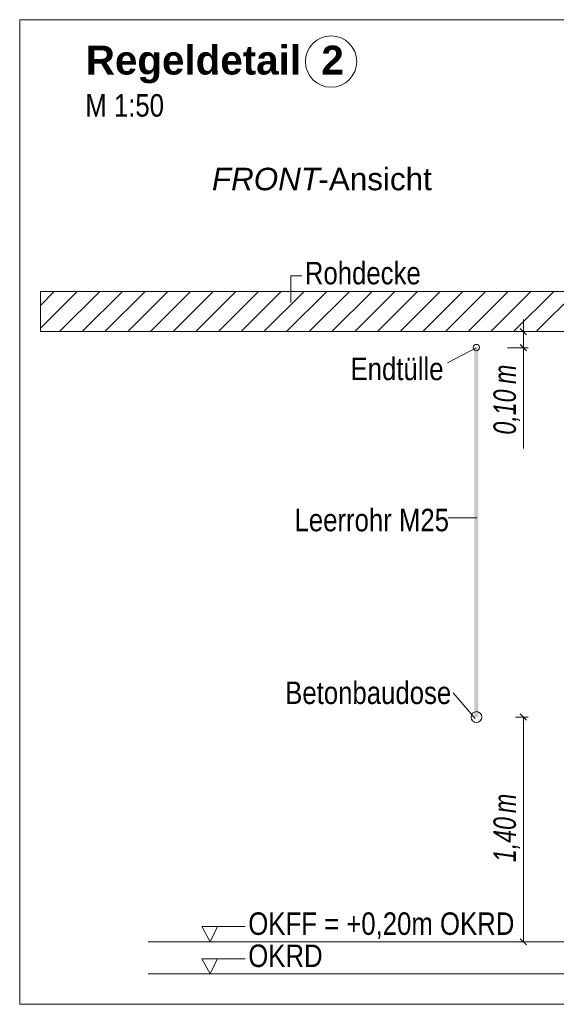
# Model space of a CAD drawing. Extents: x -720 to 300, y 62 to 1162.
# Tile 273 of 278: x 181 to 214, y 987 to 1048. Entities that reach past the tile are written whole.
import ezdxf
from ezdxf.lldxf.tags import DXFTag

# ---------------------------------------------------------------- set-up
doc = ezdxf.new("R2010")
doc.units = 0
doc.layers.get('0').update_dxf_attribs({"lineweight": 13})
for name, color, linetype, lineweight, true_color in [('E_Aussparung Bemaßung-A06G942T8I', 5, 'Continuous', 9, 0x0000ff), ('E_Betonbaudose', 1, 'Continuous', 13, 0xff0000), ('E_Detail_Beschriftung', 7, 'Continuous', 13, 0x009900), ('E_Detail_Wandschraffur', 7, 'Continuous', 5, 0xc0c0c0), ('E_Leerrohr Beschriftung', 1, 'Continuous', 9, 0xff0000)]:
    doc.layers.add(name, color=color, linetype=linetype, lineweight=lineweight, true_color=true_color)
doc.layers.add('E_Detail_Linie_Text_Bem', color=7, linetype='Continuous', lineweight=13)
doc.styles.get("Standard").update_dxf_attribs({"font": 'ARIALN.TTF'})
tags = doc.linetypes.add('fein_strichliert', pattern=[4, 1, -2, 1]).pattern_tags.tags
tags[8:9] = [DXFTag(74, 4), DXFTag(75, 0), DXFTag(340, '0'), DXFTag(46, 0.0), DXFTag(50, 0.0), DXFTag(44, 0.0), DXFTag(45, 0.0)]
tags[6:7] = [DXFTag(74, 4), DXFTag(75, 0), DXFTag(340, '0'), DXFTag(46, 0.0), DXFTag(50, 0.0), DXFTag(44, 0.0), DXFTag(45, 0.0)]
tags[4:5] = [DXFTag(74, 4), DXFTag(75, 0), DXFTag(340, '0'), DXFTag(46, 0.0), DXFTag(50, 0.0), DXFTag(44, 0.0), DXFTag(45, 0.0)]
tags = doc.linetypes.add('fein_strichliert-A06G942X8I', pattern=[4, 1, -2, 1]).pattern_tags.tags
tags[8:9] = [DXFTag(74, 4), DXFTag(75, 0), DXFTag(340, '0'), DXFTag(46, 0.0), DXFTag(50, 0.0), DXFTag(44, 0.0), DXFTag(45, 0.0)]
tags[6:7] = [DXFTag(74, 4), DXFTag(75, 0), DXFTag(340, '0'), DXFTag(46, 0.0), DXFTag(50, 0.0), DXFTag(44, 0.0), DXFTag(45, 0.0)]
tags[4:5] = [DXFTag(74, 4), DXFTag(75, 0), DXFTag(340, '0'), DXFTag(46, 0.0), DXFTag(50, 0.0), DXFTag(44, 0.0), DXFTag(45, 0.0)]

# ---------------------------------------------------------------- blocks, each defined once
blk = doc.blocks.new('Referenz-A06G942Y8I')
at = {"layer": 'E_Aussparung Bemaßung-A06G942T8I', "linetype": 'Continuous', "ltscale": 0.13}
for p, q in [((212.442, 1029.71), (212.442, 1021.672)), ((212.742, 1028.946), (211.442, 1028.946)), ((212.251, 1029.137), (212.633, 1028.755)), ((212.742, 1027.946), (211.442, 1027.946)), ((212.251, 1028.137), (212.633, 1027.755)), ((212.633, 1004.755), (212.251, 1005.137)), ((212.742, 1004.946), (211.942, 1004.946)), ((212.442, 1004.946), (212.442, 990.946)), ((212.742, 990.946), (211.942, 990.946)), ((212.633, 990.755), (212.251, 991.137))]:
    blk.add_line(p, q, dxfattribs=at)
at = {"layer": 'E_Betonbaudose', "linetype": 'Continuous', "ltscale": 0.13}
for centre, radius in [((209.51, 1027.956), 0.2), ((209.519, 1004.946), 0.34)]:
    blk.add_circle(centre, radius, dxfattribs=at)
at = {"layer": 'E_Detail_Linie_Text_Bem', "linetype": 'fein_strichliert-A06G942X8I', "ltscale": 0.65}
for p, q in [((243.828, 1048.373), (181.058, 1048.373)), ((181.058, 1048.373), (181.058, 987.057)), ((181.058, 987.057), (240.802, 987.057))]:
    blk.add_line(p, q, dxfattribs=at)
at = {"layer": 'E_Detail_Linie_Text_Bem', "color": 0, "linetype": 'Continuous', "ltscale": 0.13}
for p, q in [((197.949, 1030.766), (197.949, 1032.414)), ((197.949, 1032.414), (198.636, 1032.414)), ((207.708, 1026.994), (209.498, 1027.946)), ((207.754, 1017.36), (209.539, 1017.36)), ((208.065, 1006.448), (209.429, 1004.854)), ((192.923, 990.946), (192.414, 991.896)), ((192.414, 991.896), (195.098, 991.896)), ((193.381, 991.899), (192.923, 990.946)), ((192.923, 988.946), (192.414, 989.896)), ((192.414, 989.896), (195.098, 989.896)), ((193.381, 989.899), (192.923, 988.946))]:
    blk.add_line(p, q, dxfattribs=at)
at = {"layer": 'E_Detail_Linie_Text_Bem', "linetype": 'Continuous', "ltscale": 0.13}
for p, q in [((233.675, 1031.446), (182.348, 1031.446)), ((182.348, 1031.446), (182.348, 1028.946)), ((182.348, 1028.946), (192.74, 1028.946)), ((182.348, 1028.946), (231.175, 1028.946)), ((192.74, 1028.946), (233.675, 1028.946)), ((189.074, 990.946), (226.087, 990.946)), ((189.074, 988.946), (226.087, 988.946))]:
    blk.add_line(p, q, dxfattribs=at)
blk.add_solid([(209.644, 1027.947), (209.644, 1004.946), (209.394, 1027.946), (209.394, 1004.946)], dxfattribs=at)
at = {"layer": 'E_Detail_Wandschraffur', "linetype": 'fein_strichliert', "ltscale": 0.13}
for p, q in [((182.348, 1029.163), (184.631, 1031.446)), ((184.96, 1028.946), (187.46, 1031.446)), ((187.788, 1028.946), (190.288, 1031.446)), ((190.616, 1028.946), (193.116, 1031.446)), ((193.445, 1028.946), (195.945, 1031.446)), ((196.273, 1028.946), (198.773, 1031.446)), ((199.102, 1028.946), (201.602, 1031.446)), ((201.93, 1028.946), (204.43, 1031.446)), ((204.759, 1028.946), (207.259, 1031.446)), ((207.587, 1028.946), (210.087, 1031.446)), ((210.415, 1028.946), (212.915, 1031.446)), ((213.244, 1028.946), (215.744, 1031.446))]:
    blk.add_line(p, q, dxfattribs=at)
at = {"layer": 'E_Detail_Wandschraffur', "linetype": 'ByBlock', "ltscale": 0.13}
for p, q in [((182.348, 1030.577), (183.217, 1031.446)), ((183.545, 1028.946), (186.045, 1031.446)), ((186.374, 1028.946), (188.874, 1031.446)), ((189.202, 1028.946), (191.702, 1031.446)), ((192.031, 1028.946), (194.531, 1031.446)), ((194.859, 1028.946), (197.359, 1031.446)), ((197.687, 1028.946), (200.187, 1031.446)), ((200.516, 1028.946), (203.016, 1031.446)), ((203.344, 1028.946), (205.844, 1031.446)), ((206.173, 1028.946), (208.673, 1031.446)), ((209.001, 1028.946), (211.501, 1031.446)), ((211.83, 1028.946), (214.33, 1031.446))]:
    blk.add_line(p, q, dxfattribs=at)
at = {"layer": 'E_Leerrohr Beschriftung', "linetype": 'Continuous', "ltscale": 0.13}
blk.add_circle((200.457, 1045.766), 1.6, dxfattribs=at)
at = {"layer": 'E_Aussparung Bemaßung-A06G942T8I', "linetype": 'Continuous', "ltscale": 0.13, "char_height": 1.4, "attachment_point": 1, "rotation": 90}
for s, insert in [('{\\W0.9;\\fArial Narrow|b0|i1;m}', (210.576, 1025.687)), ('{\\W0.9;\\fArial Narrow|b0|i1;0,10 }', (210.576, 1022.534)), ('{\\W0.9;\\fArial Narrow|b0|i1;m}', (210.576, 998.967)), ('{\\W0.9;\\fArial Narrow|b0|i1;1,40 }', (210.576, 995.91))]:
    blk.add_mtext(s, dxfattribs=dict(at, insert=insert))
at = {"layer": 'E_Detail_Beschriftung', "color": 1, "linetype": 'Continuous', "lineweight": 35, "ltscale": 0.35, "true_color": 0xff0000, "char_height": 1.8, "attachment_point": 1}
for s, insert in [('{\\fArial|b1|i0;Regeldetail}', (185.176, 1046.758)), ('{\\fArial|b1|i0;2}', (199.854, 1046.758))]:
    blk.add_mtext(s, dxfattribs=dict(at, insert=insert))
at = {"layer": 'E_Detail_Beschriftung', "linetype": 'Continuous', "ltscale": 0.13, "char_height": 1.4, "attachment_point": 1}
for s, insert in [('{\\fArial Narrow;M 1:50}', (185.146, 1043.737)), ('{\\fArial Narrow;Rohdecke}', (198.825, 1033.294)), ('{\\fArial Narrow;Endtülle}', (201.671, 1027.326)), ('{\\fArial Narrow;Leerrohr M25}', (198.181, 1017.915)), ('{\\fArial Narrow;Betonbaudose}', (197.601, 1007.158)), ('{\\fArial Narrow;OKFF = +0,20m OKRD}', (195.301, 992.78)), ('{\\fArial Narrow;OKRD}', (195.301, 990.78))]:
    blk.add_mtext(s, dxfattribs=dict(at, insert=insert))
at = {"layer": 'E_Detail_Beschriftung', "linetype": 'Continuous', "lineweight": -2, "ltscale": 0.25, "char_height": 1.4, "attachment_point": 1}
for s, insert in [('{\\fArial|b0|i1;FRONT}', (193.036, 1039.152)), ('{\\fArial;-Ansicht}', (199.672, 1039.152))]:
    blk.add_mtext(s, dxfattribs=dict(at, insert=insert))

msp = doc.modelspace()

# ---------------------------------------------------------------- block references
at = {"color": 8, "lineweight": 25, "ltscale": 0.25, "true_color": 0x808080}
msp.add_blockref('Referenz-A06G942Y8I', (0, 0), dxfattribs=at)

doc.saveas('drawing.dxf')
